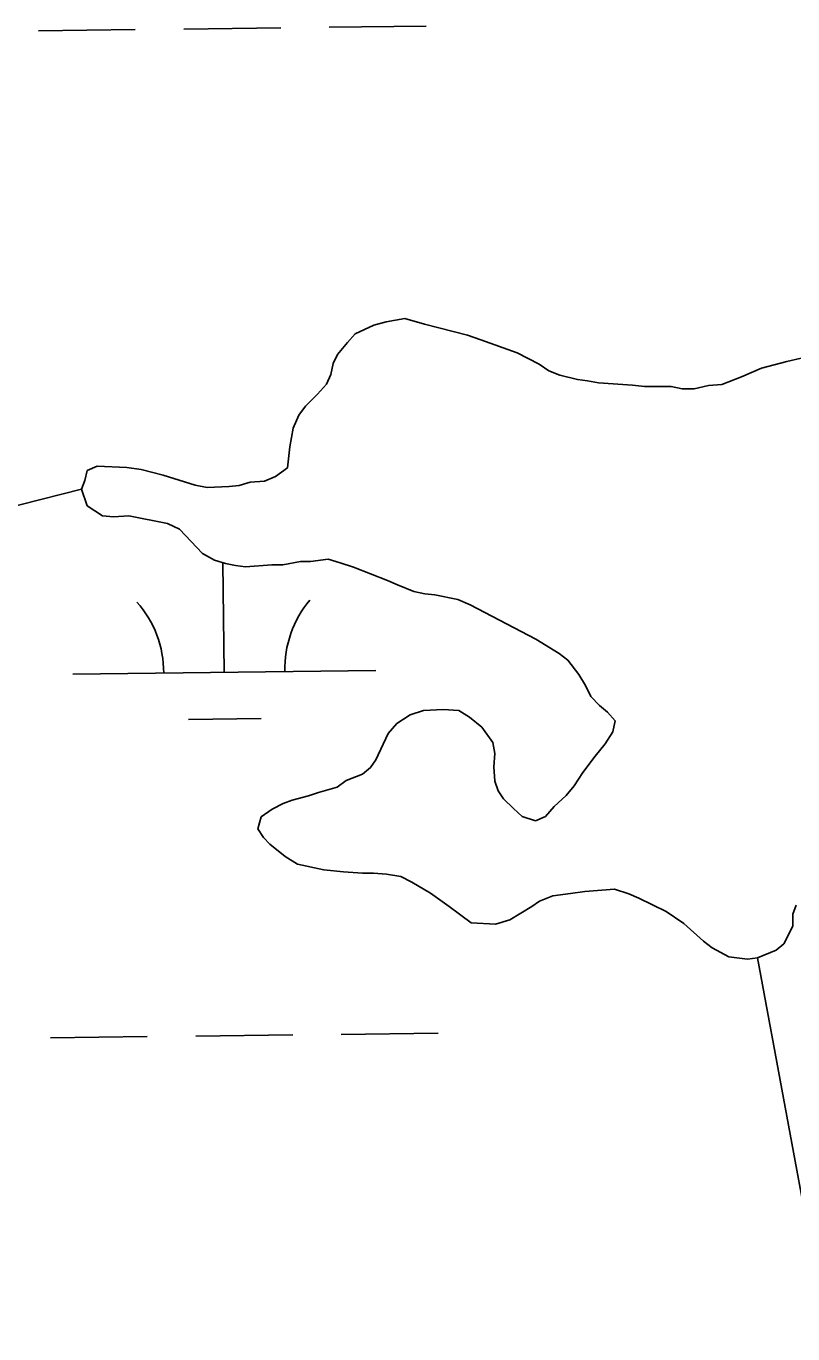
# Model space of a CAD drawing. Extents: x 3694830 to 3732949, y 415201 to 440970.
# Drawn here: x 3724284.6 to 3724537.7, y 431289 to 431721 of the extents above; entities that cross this region are included whole.
import ezdxf

# ---------------------------------------------------------------- set-up
doc = ezdxf.new("R2010")
doc.units = 0
doc.layers.add('V-TOPO-SHOR', color=7, linetype='Continuous')
doc.layers.add('V-WETL-SWMP', color=7, linetype='Continuous')

msp = doc.modelspace()

# ---------------------------------------------------------------- linework, layer by layer
at = {"layer": 'V-TOPO-SHOR'}
for p, q in [((3724399.4, 431622.25), (3724393.21, 431619.36)), ((3724403.4, 431623.33), (3724399.4, 431622.25)), ((3724409.59, 431624.4), (3724403.4, 431623.33)), ((3724416.12, 431622.57), (3724409.59, 431624.4)), ((3724430.29, 431618.89), (3724416.12, 431622.57)), ((3724390.66, 431616.46), (3724387.37, 431612.47)), ((3724393.21, 431619.36), (3724390.66, 431616.46)), ((3724434.65, 431617.42), (3724430.29, 431618.89)), ((3724446.64, 431613.02), (3724434.65, 431617.42)), ((3724387.37, 431612.47), (3724385.91, 431609.57)), ((3724453.9, 431609.36), (3724446.64, 431613.02)), ((3724385.91, 431609.57), (3724385.17, 431605.93)), ((3724457.16, 431607.17), (3724453.9, 431609.36)), ((3724527.33, 431608.05), (3724520.78, 431605.16)), ((3724535.7, 431610.21), (3724527.33, 431608.05)), ((3724540.43, 431611.28), (3724535.7, 431610.21)), ((3724385.17, 431605.93), (3724383.71, 431602.67)), ((3724460.79, 431605.71), (3724457.16, 431607.17)), ((3724466.61, 431604.23), (3724460.79, 431605.71)), ((3724469.88, 431603.86), (3724466.61, 431604.23)), ((3724473.51, 431603.12), (3724469.88, 431603.86)), ((3724520.78, 431605.16), (3724514.23, 431602.64)), ((3724380.79, 431599.4), (3724376.78, 431595.42)), ((3724383.71, 431602.67), (3724380.79, 431599.4)), ((3724484.78, 431602.36), (3724473.51, 431603.12)), ((3724488.78, 431601.99), (3724484.78, 431602.36)), ((3724497.5, 431601.96), (3724488.78, 431601.99)), ((3724501.14, 431601.22), (3724497.5, 431601.96)), ((3724505.14, 431601.21), (3724501.14, 431601.22)), ((3724509.86, 431602.29), (3724505.14, 431601.21)), ((3724514.23, 431602.64), (3724509.86, 431602.29)), ((3724376.78, 431595.42), (3724374.59, 431592.51)), ((3724374.59, 431592.51), (3724372.76, 431588.16)), ((3724372.76, 431588.16), (3724371.65, 431581.98)), ((3724371.65, 431581.98), (3724370.9, 431575.07)), ((3724304.72, 431574.18), (3724303.99, 431570.91)), ((3724308, 431575.63), (3724304.72, 431574.18)), ((3724317.82, 431575.23), (3724308, 431575.63)), ((3724322.54, 431574.49), (3724317.82, 431575.23)), ((3724329.81, 431572.65), (3724322.54, 431574.49)), ((3724370.9, 431575.07), (3724366.89, 431572.18)), ((3724303.99, 431570.91), (3724302.89, 431568.01)), ((3724340.34, 431569.35), (3724329.81, 431572.65)), ((3724344.34, 431568.61), (3724340.34, 431569.35)), ((3724351.61, 431568.95), (3724344.34, 431568.61)), ((3724354.88, 431569.3), (3724351.61, 431568.95)), ((3724358.52, 431570.38), (3724354.88, 431569.3)), ((3724363.25, 431570.73), (3724358.52, 431570.38)), ((3724366.89, 431572.18), (3724363.25, 431570.73)), ((3724302.89, 431568.01), (3724304.69, 431562.55)), ((3724304.69, 431562.55), (3724309.77, 431559.26)), ((3724309.77, 431559.26), (3724313.4, 431558.89)), ((3724313.4, 431558.89), (3724318.5, 431559.23)), ((3724318.5, 431559.23), (3724331.21, 431556.65)), ((3724331.21, 431556.65), (3724335.21, 431554.82)), ((3724335.21, 431554.82), (3724342.82, 431546.8)), ((3724342.82, 431546.8), (3724346.81, 431544.61)), ((3724346.81, 431544.61), (3724350.44, 431543.5)), ((3724350.44, 431543.5), (3724353.71, 431542.77)), ((3724356.98, 431542.39), (3724365.71, 431543.09)), ((3724365.71, 431543.09), (3724369.35, 431543.08)), ((3724369.35, 431543.08), (3724375.17, 431544.16)), ((3724375.17, 431544.16), (3724378.44, 431544.15)), ((3724378.44, 431544.15), (3724384.26, 431544.86)), ((3724384.26, 431544.86), (3724388.26, 431543.75)), ((3724388.26, 431543.75), (3724392.61, 431542.29)), ((3724353.71, 431542.77), (3724356.98, 431542.39)), ((3724392.61, 431542.29), (3724403.87, 431537.89)), ((3724403.87, 431537.89), (3724407.14, 431536.43)), ((3724407.14, 431536.43), (3724412.59, 431534.23)), ((3724412.59, 431534.23), (3724416.22, 431533.49)), ((3724416.22, 431533.49), (3724419.49, 431533.12)), ((3724419.49, 431533.12), (3724427.12, 431531.64)), ((3724427.12, 431531.64), (3724431.12, 431529.81)), ((3724431.12, 431529.81), (3724452.9, 431518.47)), ((3724452.9, 431518.47), (3724460.52, 431513.72)), ((3724460.52, 431513.72), (3724463.42, 431511.53)), ((3724463.42, 431511.53), (3724467.04, 431506.8)), ((3724467.04, 431506.8), (3724469.21, 431503.15)), ((3724469.21, 431503.15), (3724471.02, 431499.51)), ((3724471.02, 431499.51), (3724473.92, 431496.6)), ((3724473.92, 431496.6), (3724476.46, 431494.41)), ((3724411.37, 431493.51), (3724407, 431490.62)), ((3724415.74, 431494.95), (3724411.37, 431493.51)), ((3724422.29, 431495.3), (3724415.74, 431494.95)), ((3724427.38, 431494.92), (3724422.29, 431495.3)), ((3724431, 431492.72), (3724427.38, 431494.92)), ((3724434.99, 431489.44), (3724431, 431492.72)), ((3724476.46, 431494.41), (3724478.99, 431491.49)), ((3724478.99, 431491.49), (3724478.25, 431487.86)), ((3724404.08, 431487.35), (3724400.06, 431478.64)), ((3724407, 431490.62), (3724404.08, 431487.35)), ((3724438.61, 431484.34), (3724434.99, 431489.44)), ((3724478.25, 431487.86), (3724475.7, 431483.86)), ((3724439.33, 431480.7), (3724438.61, 431484.34)), ((3724475.7, 431483.86), (3724472.41, 431479.88)), ((3724400.06, 431478.64), (3724398.23, 431476.1)), ((3724438.95, 431476.34), (3724439.33, 431480.7)), ((3724472.41, 431479.88), (3724468.4, 431474.43)), ((3724395.68, 431473.93), (3724390.22, 431471.76)), ((3724398.23, 431476.1), (3724395.68, 431473.93)), ((3724439.3, 431471.61), (3724438.95, 431476.34)), ((3724468.4, 431474.43), (3724465.48, 431470.08)), ((3724387.31, 431469.59), (3724381.12, 431467.79)), ((3724390.22, 431471.76), (3724387.31, 431469.59)), ((3724440.38, 431468.34), (3724439.3, 431471.61)), ((3724465.48, 431470.08), (3724462.92, 431466.82)), ((3724372.39, 431465.27), (3724369.47, 431464.19)), ((3724377.84, 431466.71), (3724372.39, 431465.27)), ((3724381.12, 431467.79), (3724377.84, 431466.71)), ((3724442.19, 431465.79), (3724440.38, 431468.34)), ((3724445.46, 431462.5), (3724442.19, 431465.79)), ((3724462.92, 431466.82), (3724458.91, 431463.19)), ((3724365.83, 431462.38), (3724362.19, 431459.85)), ((3724369.47, 431464.19), (3724365.83, 431462.38)), ((3724448.36, 431459.95), (3724445.46, 431462.5)), ((3724458.91, 431463.19), (3724455.99, 431459.93)), ((3724362.19, 431459.85), (3724361.09, 431455.85)), ((3724452.72, 431458.48), (3724448.36, 431459.95)), ((3724455.99, 431459.93), (3724452.72, 431458.48)), ((3724361.09, 431455.85), (3724362.9, 431452.94)), ((3724362.9, 431452.94), (3724365.07, 431450.75)), ((3724365.07, 431450.75), (3724370.15, 431446.73)), ((3724370.15, 431446.73), (3724374.14, 431444.18)), ((3724374.14, 431444.18), (3724382.86, 431442.33)), ((3724382.86, 431442.33), (3724389.4, 431441.59)), ((3724389.4, 431441.59), (3724395.58, 431441.2)), ((3724395.58, 431441.2), (3724399.22, 431441.19)), ((3724399.22, 431441.19), (3724403.58, 431440.82)), ((3724403.58, 431440.82), (3724408.3, 431440.08)), ((3724408.3, 431440.08), (3724411.93, 431438.25)), ((3724411.93, 431438.25), (3724418.1, 431434.59)), ((3724464.28, 431434.45), (3724469.01, 431435.17)), ((3724469.01, 431435.17), (3724478.82, 431435.86)), ((3724478.82, 431435.86), (3724483.55, 431434.4)), ((3724418.1, 431434.59), (3724424.27, 431430.21)), ((3724451.54, 431430.13), (3724454.09, 431431.94)), ((3724454.09, 431431.94), (3724458.46, 431433.74)), ((3724458.46, 431433.74), (3724464.28, 431434.45)), ((3724483.55, 431434.4), (3724486.81, 431432.93)), ((3724486.81, 431432.93), (3724495.89, 431428.54)), ((3724424.27, 431430.21), (3724431.53, 431424.74)), ((3724444.26, 431425.79), (3724451.54, 431430.13)), ((3724495.89, 431428.54), (3724501.7, 431424.52)), ((3724537.69, 431423.69), (3724537.7, 431427.69)), ((3724537.7, 431427.69), (3724538.8, 431430.59)), ((3724431.53, 431424.74), (3724439.52, 431424.35)), ((3724439.52, 431424.35), (3724444.26, 431425.79)), ((3724501.7, 431424.52), (3724508.22, 431418.69)), ((3724534.76, 431417.88), (3724537.69, 431423.69)), ((3724508.22, 431418.69), (3724511.12, 431416.5)), ((3724532.21, 431415.71), (3724534.76, 431417.88)), ((3724511.12, 431416.5), (3724516.57, 431413.57)), ((3724516.57, 431413.57), (3724522.75, 431412.83)), ((3724526.02, 431413.18), (3724532.21, 431415.71)), ((3724522.75, 431412.83), (3724526.02, 431413.18))]:
    msp.add_line(p, q, dxfattribs=at)
for points in [[(3724006.3, 431481.46), (3724115.55, 431535.76), (3724226.09, 431557.87), (3724262.93, 431557.87), (3724302.89, 431568.01)], [(3724526.02, 431413.18), (3724544.34, 431314.59), (3724536.5, 431244.08), (3724505.16, 431181.4), (3724465.99, 431126.56), (3724434.65, 431087.39), (3724411.15, 431032.54), (3724371.98, 430938.53), (3724356.31, 430805.34), (3724348.47, 430734.83), (3724356.31, 430625.15)]]:
    msp.add_lwpolyline(points, dxfattribs=at)
at = {"layer": 'V-WETL-SWMP'}
for p, q in [((3724336.62, 431720.03), (3724368.62, 431720.41)), ((3724384.61, 431720.6), (3724416.61, 431720.98)), ((3724288.62, 431719.46), (3724320.62, 431719.84)), ((3724399.4, 431622.25), (3724393.21, 431619.36)), ((3724403.4, 431623.33), (3724399.4, 431622.25)), ((3724409.59, 431624.4), (3724403.4, 431623.33)), ((3724416.12, 431622.57), (3724409.59, 431624.4)), ((3724430.29, 431618.89), (3724416.12, 431622.57)), ((3724390.66, 431616.46), (3724387.37, 431612.47)), ((3724393.21, 431619.36), (3724390.66, 431616.46)), ((3724434.65, 431617.42), (3724430.29, 431618.89)), ((3724446.64, 431613.02), (3724434.65, 431617.42)), ((3724387.37, 431612.47), (3724385.91, 431609.57)), ((3724453.9, 431609.36), (3724446.64, 431613.02)), ((3724385.91, 431609.57), (3724385.17, 431605.93)), ((3724457.16, 431607.17), (3724453.9, 431609.36)), ((3724527.33, 431608.05), (3724520.78, 431605.16)), ((3724535.7, 431610.21), (3724527.33, 431608.05)), ((3724540.43, 431611.28), (3724535.7, 431610.21)), ((3724385.17, 431605.93), (3724383.71, 431602.67)), ((3724460.79, 431605.71), (3724457.16, 431607.17)), ((3724466.61, 431604.23), (3724460.79, 431605.71)), ((3724469.88, 431603.86), (3724466.61, 431604.23)), ((3724473.51, 431603.12), (3724469.88, 431603.86)), ((3724520.78, 431605.16), (3724514.23, 431602.64)), ((3724380.79, 431599.4), (3724376.78, 431595.42)), ((3724383.71, 431602.67), (3724380.79, 431599.4)), ((3724484.78, 431602.36), (3724473.51, 431603.12)), ((3724488.78, 431601.99), (3724484.78, 431602.36)), ((3724497.5, 431601.96), (3724488.78, 431601.99)), ((3724501.14, 431601.22), (3724497.5, 431601.96)), ((3724505.14, 431601.21), (3724501.14, 431601.22)), ((3724509.86, 431602.29), (3724505.14, 431601.21)), ((3724514.23, 431602.64), (3724509.86, 431602.29)), ((3724376.78, 431595.42), (3724374.59, 431592.51)), ((3724374.59, 431592.51), (3724372.76, 431588.16)), ((3724372.76, 431588.16), (3724371.65, 431581.98)), ((3724371.65, 431581.98), (3724370.9, 431575.07)), ((3724304.72, 431574.18), (3724303.99, 431570.91)), ((3724308, 431575.63), (3724304.72, 431574.18)), ((3724317.82, 431575.23), (3724308, 431575.63)), ((3724322.54, 431574.49), (3724317.82, 431575.23)), ((3724329.81, 431572.65), (3724322.54, 431574.49)), ((3724370.9, 431575.07), (3724366.89, 431572.18)), ((3724303.99, 431570.91), (3724302.89, 431568.01)), ((3724340.34, 431569.35), (3724329.81, 431572.65)), ((3724344.34, 431568.61), (3724340.34, 431569.35)), ((3724351.61, 431568.95), (3724344.34, 431568.61)), ((3724354.88, 431569.3), (3724351.61, 431568.95)), ((3724358.52, 431570.38), (3724354.88, 431569.3)), ((3724363.25, 431570.73), (3724358.52, 431570.38)), ((3724366.89, 431572.18), (3724363.25, 431570.73)), ((3724302.89, 431568.01), (3724304.69, 431562.55)), ((3724304.69, 431562.55), (3724309.77, 431559.26)), ((3724309.77, 431559.26), (3724313.4, 431558.89)), ((3724313.4, 431558.89), (3724318.5, 431559.23)), ((3724318.5, 431559.23), (3724331.21, 431556.65)), ((3724331.21, 431556.65), (3724335.21, 431554.82)), ((3724335.21, 431554.82), (3724342.82, 431546.8)), ((3724342.82, 431546.8), (3724346.81, 431544.61)), ((3724346.81, 431544.61), (3724350.44, 431543.5)), ((3724350, 431507.57), (3724349.57, 431543.57)), ((3724350.44, 431543.5), (3724353.71, 431542.77)), ((3724356.98, 431542.39), (3724365.71, 431543.09)), ((3724365.71, 431543.09), (3724369.35, 431543.08)), ((3724369.35, 431543.08), (3724375.17, 431544.16)), ((3724375.17, 431544.16), (3724378.44, 431544.15)), ((3724378.44, 431544.15), (3724384.26, 431544.86)), ((3724384.26, 431544.86), (3724388.26, 431543.75)), ((3724388.26, 431543.75), (3724392.61, 431542.29)), ((3724353.71, 431542.77), (3724356.98, 431542.39)), ((3724392.61, 431542.29), (3724403.87, 431537.89)), ((3724403.87, 431537.89), (3724407.14, 431536.43)), ((3724407.14, 431536.43), (3724412.59, 431534.23)), ((3724412.59, 431534.23), (3724416.22, 431533.49)), ((3724416.22, 431533.49), (3724419.49, 431533.12)), ((3724419.49, 431533.12), (3724427.12, 431531.64)), ((3724427.12, 431531.64), (3724431.12, 431529.81)), ((3724431.12, 431529.81), (3724452.9, 431518.47)), ((3724452.9, 431518.47), (3724460.52, 431513.72)), ((3724460.52, 431513.72), (3724463.42, 431511.53)), ((3724463.42, 431511.53), (3724467.04, 431506.8)), ((3724300, 431506.97), (3724399.99, 431508.16)), ((3724467.04, 431506.8), (3724469.21, 431503.15)), ((3724469.21, 431503.15), (3724471.02, 431499.51)), ((3724471.02, 431499.51), (3724473.92, 431496.6)), ((3724473.92, 431496.6), (3724476.46, 431494.41)), ((3724338.18, 431492), (3724362.18, 431492.28)), ((3724411.37, 431493.51), (3724407, 431490.62)), ((3724415.74, 431494.95), (3724411.37, 431493.51)), ((3724422.29, 431495.3), (3724415.74, 431494.95)), ((3724427.38, 431494.92), (3724422.29, 431495.3)), ((3724431, 431492.72), (3724427.38, 431494.92)), ((3724434.99, 431489.44), (3724431, 431492.72)), ((3724476.46, 431494.41), (3724478.99, 431491.49)), ((3724478.99, 431491.49), (3724478.25, 431487.86)), ((3724404.08, 431487.35), (3724400.06, 431478.64)), ((3724407, 431490.62), (3724404.08, 431487.35)), ((3724438.61, 431484.34), (3724434.99, 431489.44)), ((3724478.25, 431487.86), (3724475.7, 431483.86)), ((3724439.33, 431480.7), (3724438.61, 431484.34)), ((3724475.7, 431483.86), (3724472.41, 431479.88)), ((3724400.06, 431478.64), (3724398.23, 431476.1)), ((3724438.95, 431476.34), (3724439.33, 431480.7)), ((3724472.41, 431479.88), (3724468.4, 431474.43)), ((3724395.68, 431473.93), (3724390.22, 431471.76)), ((3724398.23, 431476.1), (3724395.68, 431473.93)), ((3724439.3, 431471.61), (3724438.95, 431476.34)), ((3724468.4, 431474.43), (3724465.48, 431470.08)), ((3724387.31, 431469.59), (3724381.12, 431467.79)), ((3724390.22, 431471.76), (3724387.31, 431469.59)), ((3724440.38, 431468.34), (3724439.3, 431471.61)), ((3724465.48, 431470.08), (3724462.92, 431466.82)), ((3724372.39, 431465.27), (3724369.47, 431464.19)), ((3724377.84, 431466.71), (3724372.39, 431465.27)), ((3724381.12, 431467.79), (3724377.84, 431466.71)), ((3724442.19, 431465.79), (3724440.38, 431468.34)), ((3724445.46, 431462.5), (3724442.19, 431465.79)), ((3724462.92, 431466.82), (3724458.91, 431463.19)), ((3724365.83, 431462.38), (3724362.19, 431459.85)), ((3724369.47, 431464.19), (3724365.83, 431462.38)), ((3724448.36, 431459.95), (3724445.46, 431462.5)), ((3724458.91, 431463.19), (3724455.99, 431459.93)), ((3724362.19, 431459.85), (3724361.09, 431455.85)), ((3724452.72, 431458.48), (3724448.36, 431459.95)), ((3724455.99, 431459.93), (3724452.72, 431458.48)), ((3724361.09, 431455.85), (3724362.9, 431452.94)), ((3724362.9, 431452.94), (3724365.07, 431450.75)), ((3724365.07, 431450.75), (3724370.15, 431446.73)), ((3724370.15, 431446.73), (3724374.14, 431444.18)), ((3724374.14, 431444.18), (3724382.86, 431442.33)), ((3724382.86, 431442.33), (3724389.4, 431441.59)), ((3724389.4, 431441.59), (3724395.58, 431441.2)), ((3724395.58, 431441.2), (3724399.22, 431441.19)), ((3724399.22, 431441.19), (3724403.58, 431440.82)), ((3724403.58, 431440.82), (3724408.3, 431440.08)), ((3724408.3, 431440.08), (3724411.93, 431438.25)), ((3724411.93, 431438.25), (3724418.1, 431434.59)), ((3724464.28, 431434.45), (3724469.01, 431435.17)), ((3724469.01, 431435.17), (3724478.82, 431435.86)), ((3724478.82, 431435.86), (3724483.55, 431434.4)), ((3724418.1, 431434.59), (3724424.27, 431430.21)), ((3724451.54, 431430.13), (3724454.09, 431431.94)), ((3724454.09, 431431.94), (3724458.46, 431433.74)), ((3724458.46, 431433.74), (3724464.28, 431434.45)), ((3724483.55, 431434.4), (3724486.81, 431432.93)), ((3724486.81, 431432.93), (3724495.89, 431428.54)), ((3724424.27, 431430.21), (3724431.53, 431424.74)), ((3724444.26, 431425.79), (3724451.54, 431430.13)), ((3724495.89, 431428.54), (3724501.7, 431424.52)), ((3724537.69, 431423.69), (3724537.7, 431427.69)), ((3724537.7, 431427.69), (3724538.8, 431430.59)), ((3724431.53, 431424.74), (3724439.52, 431424.35)), ((3724439.52, 431424.35), (3724444.26, 431425.79)), ((3724501.7, 431424.52), (3724508.22, 431418.69)), ((3724534.76, 431417.88), (3724537.69, 431423.69)), ((3724508.22, 431418.69), (3724511.12, 431416.5)), ((3724532.21, 431415.71), (3724534.76, 431417.88)), ((3724511.12, 431416.5), (3724516.57, 431413.57)), ((3724516.57, 431413.57), (3724522.75, 431412.83)), ((3724526.02, 431413.18), (3724532.21, 431415.71)), ((3724522.75, 431412.83), (3724526.02, 431413.18)), ((3724340.58, 431387.38), (3724372.58, 431387.76)), ((3724388.58, 431387.95), (3724420.58, 431388.33)), ((3724292.59, 431386.8), (3724324.59, 431387.19))]:
    msp.add_line(p, q, dxfattribs=at)
for centre, start, end in [((3724294.75, 431507.38), 359.9115, 41.4552), ((3724405.23, 431508.7), 139.9115, 181.4552)]:
    msp.add_arc(centre, 35.25, start, end, dxfattribs=at)

doc.saveas('drawing.dxf')
